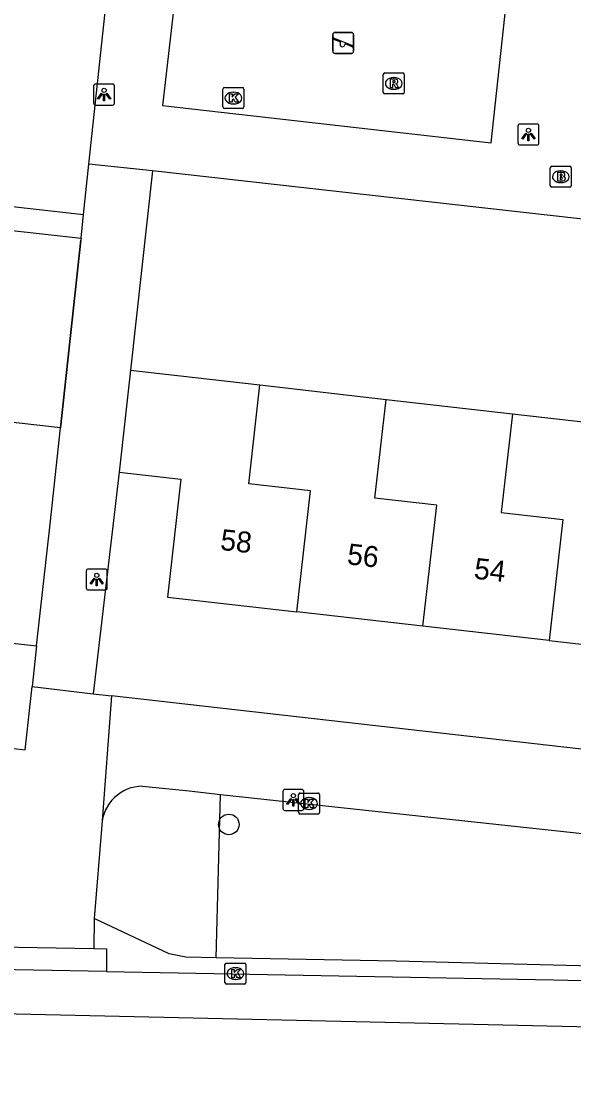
# Model space of a CAD drawing. Extents: x 162082 to 163393, y 388091 to 388632.
# Drawn here: x 162747.9 to 162774.2, y 388094.3 to 388144.8 of the extents above; entities that cross this region are included whole.
import ezdxf

# ---------------------------------------------------------------- set-up
doc = ezdxf.new("R2010")
doc.units = 0
for name, color, linetype in [('IMGEO_Boom', 7, 'Continuous'), ('IMGEO_Brandkraan', 7, 'Continuous'), ('IMGEO_Groenvoorziening', 7, 'Continuous'), ('IMGEO_Kolk', 7, 'Continuous'), ('IMGEO_Lichtpunt', 7, 'Continuous'), ('IMGEO_Muur', 7, 'Continuous'), ('IMGEO_Pand', 7, 'Continuous'), ('IMGEO_Pand_nummerreeks', 7, 'Continuous'), ('IMGEO_Rijbaan_lokaal_gesloten', 7, 'Continuous'), ('IMGEO_Rioolput', 7, 'Continuous'), ('IMGEO_Speelvoorziening', 7, 'Continuous'), ('IMGEO_Voetpad_open', 7, 'Continuous')]:
    doc.layers.add(name, color=color, linetype=linetype)

msp = doc.modelspace()

# ---------------------------------------------------------------- linework, layer by layer
at = {"layer": 'IMGEO_Boom'}
msp.add_circle((162757.767, 388106.537), 0.489, dxfattribs=at)
at = {"layer": 'IMGEO_Brandkraan'}
for p, q in [((162773.073, 388136.946), (162773.073, 388137.798)), ((162773.148, 388137.872), (162774, 388137.872)), ((162773.561, 388137.652), (162773.586, 388137.652)), ((162774.074, 388137.798), (162774.074, 388136.946)), ((162773.584, 388137.092), (162773.559, 388137.092)), ((162774, 388136.872), (162773.148, 388136.872))]:
    msp.add_line(p, q, dxfattribs=at)
for points in [[(162773.073, 388136.946), (162773.073, 388137.798)], [(162773.148, 388137.872), (162774, 388137.872)], [(162773.421, 388137.572), (162773.421, 388137.172), (162773.634, 388137.172)], [(162773.652, 388137.572), (162773.421, 388137.572)], [(162774.074, 388137.798), (162774.074, 388136.946)], [(162773.6, 388137.491), (162773.546, 388137.491), (162773.546, 388137.415)], [(162773.546, 388137.415), (162773.599, 388137.415)], [(162773.608, 388137.339), (162773.546, 388137.339), (162773.546, 388137.258)], [(162773.546, 388137.258), (162773.608, 388137.258)], [(162774, 388136.872), (162773.148, 388136.872)]]:
    msp.add_lwpolyline(points, dxfattribs=at)
for centre, radius, start, end in [((162773.15, 388137.796), 0.0765, 91.552, 178.448), ((162773.15, 388137.796), 0.0765, 91.552, 178.448), ((162773.656, 388137.427), 0.145, 59.4692, 91.5367), ((162773.681, 388137.474), 0.0922, 285.5137, 58.1501), ((162773.998, 388137.796), 0.0765, 1.552, 88.448), ((162773.998, 388137.796), 0.0765, 1.552, 88.448), ((162773.601, 388137.453), 0.0379, 267.8285, 90.9355), ((162773.609, 388137.298), 0.0404, 269.8759, 90.5077), ((162773.64, 388137.423), 0.251, 268.6676, 293.5347), ((162773.686, 388137.282), 0.105, 301.3115, 78.989), ((162773.15, 388136.948), 0.0765, 181.552, 268.448), ((162773.15, 388136.948), 0.0765, 181.552, 268.448), ((162773.998, 388136.948), 0.0765, 271.552, 358.448), ((162773.998, 388136.948), 0.0765, 271.552, 358.448)]:
    msp.add_arc(centre, radius, start, end, dxfattribs=at)
for centre, major_axis, ratio, start_param, end_param in [((162773.56, 388137.372), (-0.387, 0.002), 0.722429, 4.712389, 7.853982), ((162773.585, 388137.372), (-0.39, 0.002), 0.717154, 1.570796, 4.712389)]:
    msp.add_ellipse(centre, major_axis=major_axis, ratio=ratio, start_param=start_param, end_param=end_param, dxfattribs=at)
at = {"layer": 'IMGEO_Groenvoorziening'}
msp.add_lwpolyline([(162757.157, 388100.187), (162757.371, 388107.966)], dxfattribs=at)
at = {"layer": 'IMGEO_Kolk'}
for p, q in [((162757.558, 388141.62), (162758.41, 388141.62)), ((162757.483, 388140.694), (162757.483, 388141.546)), ((162757.971, 388141.4), (162757.996, 388141.4)), ((162758.484, 388141.546), (162758.484, 388140.694)), ((162758.41, 388140.62), (162757.558, 388140.62)), ((162757.994, 388140.84), (162757.969, 388140.84)), ((162761.085, 388107.106), (162761.085, 388107.958)), ((162761.16, 388108.032), (162762.012, 388108.032)), ((162761.573, 388107.812), (162761.598, 388107.812)), ((162762.086, 388107.958), (162762.086, 388107.106)), ((162761.596, 388107.252), (162761.571, 388107.252)), ((162762.012, 388107.032), (162761.16, 388107.032)), ((162757.582, 388099.009), (162757.582, 388099.861)), ((162757.657, 388099.935), (162758.509, 388099.935)), ((162758.07, 388099.715), (162758.095, 388099.715)), ((162758.583, 388099.861), (162758.583, 388099.009)), ((162758.093, 388099.155), (162758.068, 388099.155)), ((162758.509, 388098.935), (162757.657, 388098.935))]:
    msp.add_line(p, q, dxfattribs=at)
for points in [[(162757.558, 388141.62), (162758.41, 388141.62)], [(162757.483, 388140.694), (162757.483, 388141.546)], [(162757.804, 388141.32), (162757.927, 388141.32), (162757.927, 388141.169), (162758.057, 388141.32), (162758.221, 388141.32), (162758.075, 388141.169), (162758.228, 388140.92), (162758.076, 388140.92), (162757.991, 388141.084), (162757.927, 388141.017), (162757.927, 388140.92), (162757.804, 388140.92), (162757.804, 388141.32)], [(162758.484, 388141.546), (162758.484, 388140.694)], [(162758.41, 388140.62), (162757.558, 388140.62)], [(162761.085, 388107.106), (162761.085, 388107.958)], [(162761.16, 388108.032), (162762.012, 388108.032)], [(162762.086, 388107.958), (162762.086, 388107.106)], [(162761.406, 388107.732), (162761.529, 388107.732), (162761.529, 388107.581), (162761.659, 388107.732), (162761.823, 388107.732), (162761.677, 388107.581), (162761.83, 388107.332), (162761.678, 388107.332), (162761.593, 388107.496), (162761.529, 388107.429), (162761.529, 388107.332), (162761.406, 388107.332), (162761.406, 388107.732)], [(162762.012, 388107.032), (162761.16, 388107.032)], [(162757.582, 388099.009), (162757.582, 388099.861)], [(162757.657, 388099.935), (162758.509, 388099.935)], [(162758.583, 388099.861), (162758.583, 388099.009)], [(162757.903, 388099.635), (162758.026, 388099.635), (162758.026, 388099.484), (162758.156, 388099.635), (162758.32, 388099.635), (162758.174, 388099.484), (162758.327, 388099.235), (162758.175, 388099.235), (162758.09, 388099.399), (162758.026, 388099.332), (162758.026, 388099.235), (162757.903, 388099.235), (162757.903, 388099.635)], [(162758.509, 388098.935), (162757.657, 388098.935)]]:
    msp.add_lwpolyline(points, dxfattribs=at)
for centre, start, end in [((162757.56, 388141.544), 91.552, 178.448), ((162757.56, 388141.544), 91.552, 178.448), ((162758.408, 388141.544), 1.552, 88.448), ((162758.408, 388141.544), 1.552, 88.448), ((162757.56, 388140.696), 181.552, 268.448), ((162757.56, 388140.696), 181.552, 268.448), ((162758.408, 388140.696), 271.552, 358.448), ((162758.408, 388140.696), 271.552, 358.448), ((162761.162, 388107.956), 91.552, 178.448), ((162761.162, 388107.956), 91.552, 178.448), ((162762.01, 388107.956), 1.552, 88.448), ((162762.01, 388107.956), 1.552, 88.448), ((162761.162, 388107.108), 181.552, 268.448), ((162761.162, 388107.108), 181.552, 268.448), ((162762.01, 388107.108), 271.552, 358.448), ((162762.01, 388107.108), 271.552, 358.448), ((162757.659, 388099.859), 91.552, 178.448), ((162757.659, 388099.859), 91.552, 178.448), ((162758.507, 388099.859), 1.552, 88.448), ((162758.507, 388099.859), 1.552, 88.448), ((162757.659, 388099.011), 181.552, 268.448), ((162757.659, 388099.011), 181.552, 268.448), ((162758.507, 388099.011), 271.552, 358.448), ((162758.507, 388099.011), 271.552, 358.448)]:
    msp.add_arc(centre, 0.0765, start, end, dxfattribs=at)
for centre, major_axis, ratio, start_param, end_param in [((162757.97, 388141.12), (-0.387, 0.002), 0.722429, 4.712389, 7.853982), ((162757.995, 388141.12), (-0.39, 0.002), 0.717154, 1.570796, 4.712389), ((162761.572, 388107.532), (-0.387, 0.002), 0.722429, 4.712389, 7.853982), ((162761.597, 388107.532), (-0.39, 0.002), 0.717154, 1.570796, 4.712389), ((162758.069, 388099.435), (-0.387, 0.002), 0.722429, 4.712389, 7.853982), ((162758.094, 388099.435), (-0.39, 0.002), 0.717154, 1.570796, 4.712389)]:
    msp.add_ellipse(centre, major_axis=major_axis, ratio=ratio, start_param=start_param, end_param=end_param, dxfattribs=at)
at = {"layer": 'IMGEO_Lichtpunt'}
for p, q in [((162751.33, 388141.689), (162751.33, 388140.882)), ((162751.33, 388141.689), (162751.33, 388140.882)), ((162752.232, 388141.784), (162751.424, 388141.784)), ((162752.232, 388141.784), (162751.424, 388141.784)), ((162752.326, 388140.882), (162752.326, 388141.689)), ((162752.326, 388140.882), (162752.326, 388141.689)), ((162751.424, 388140.788), (162752.232, 388140.788)), ((162751.424, 388140.788), (162752.232, 388140.788)), ((162771.535, 388139.788), (162771.535, 388138.981)), ((162771.535, 388139.788), (162771.535, 388138.981)), ((162772.437, 388139.883), (162771.629, 388139.883)), ((162772.437, 388139.883), (162771.629, 388139.883)), ((162772.531, 388138.981), (162772.531, 388139.788)), ((162772.531, 388138.981), (162772.531, 388139.788)), ((162771.629, 388138.887), (162772.437, 388138.887)), ((162771.629, 388138.887), (162772.437, 388138.887)), ((162750.979, 388118.601), (162750.979, 388117.794)), ((162750.979, 388118.601), (162750.979, 388117.794)), ((162751.881, 388118.696), (162751.073, 388118.696)), ((162751.881, 388118.696), (162751.073, 388118.696)), ((162751.975, 388117.794), (162751.975, 388118.601)), ((162751.975, 388117.794), (162751.975, 388118.601)), ((162751.073, 388117.7), (162751.881, 388117.7)), ((162751.073, 388117.7), (162751.881, 388117.7)), ((162760.341, 388108.105), (162760.341, 388107.298)), ((162760.341, 388108.105), (162760.341, 388107.298)), ((162761.243, 388108.2), (162760.435, 388108.2)), ((162761.243, 388108.2), (162760.435, 388108.2)), ((162761.337, 388107.298), (162761.337, 388108.105)), ((162761.337, 388107.298), (162761.337, 388108.105)), ((162760.435, 388107.204), (162761.243, 388107.204)), ((162760.435, 388107.204), (162761.243, 388107.204))]:
    msp.add_line(p, q, dxfattribs=at)
for points in [[(162751.704, 388141.353), (162751.743, 388141.325), (162751.555, 388141.063), (162751.517, 388141.09), (162751.704, 388141.353)], [(162751.806, 388141.305), (162751.853, 388141.305), (162751.853, 388140.983), (162751.806, 388140.983), (162751.806, 388141.305)], [(162751.916, 388141.325), (162751.954, 388141.352), (162752.141, 388141.09), (162752.102, 388141.062), (162751.916, 388141.325)], [(162771.909, 388139.452), (162771.948, 388139.424), (162771.76, 388139.162), (162771.722, 388139.189), (162771.909, 388139.452)], [(162772.011, 388139.404), (162772.058, 388139.404), (162772.058, 388139.082), (162772.011, 388139.082), (162772.011, 388139.404)], [(162772.121, 388139.424), (162772.159, 388139.451), (162772.346, 388139.189), (162772.307, 388139.161), (162772.121, 388139.424)], [(162751.353, 388118.265), (162751.392, 388118.237), (162751.204, 388117.975), (162751.166, 388118.002), (162751.353, 388118.265)], [(162751.455, 388118.217), (162751.502, 388118.217), (162751.502, 388117.895), (162751.455, 388117.895), (162751.455, 388118.217)], [(162751.565, 388118.237), (162751.603, 388118.264), (162751.79, 388118.002), (162751.751, 388117.974), (162751.565, 388118.237)], [(162760.715, 388107.769), (162760.754, 388107.741), (162760.566, 388107.479), (162760.528, 388107.506), (162760.715, 388107.769)], [(162760.927, 388107.741), (162760.965, 388107.768), (162761.152, 388107.506), (162761.113, 388107.478), (162760.927, 388107.741)], [(162760.817, 388107.721), (162760.864, 388107.721), (162760.864, 388107.399), (162760.817, 388107.399), (162760.817, 388107.721)]]:
    msp.add_lwpolyline(points, dxfattribs=at)
for centre in [(162751.829, 388141.487), (162772.034, 388139.586), (162751.478, 388118.399), (162760.84, 388107.903)]:
    msp.add_circle(centre, 0.0994, dxfattribs=at)
for centre, start, end in [((162751.424, 388141.689), 90, 180), ((162751.424, 388141.689), 90, 180), ((162752.232, 388141.689), 0, 90), ((162752.232, 388141.689), 0, 90), ((162751.424, 388140.882), 180, 270), ((162751.424, 388140.882), 180, 270), ((162752.232, 388140.882), 270, 0), ((162752.232, 388140.882), 270, 360), ((162771.629, 388139.788), 90, 180), ((162771.629, 388139.788), 90, 180), ((162772.437, 388139.788), 0, 90), ((162772.437, 388139.788), 0, 90), ((162771.629, 388138.981), 180, 270), ((162771.629, 388138.981), 180, 270), ((162772.437, 388138.981), 270, 0), ((162772.437, 388138.981), 270, 360), ((162751.073, 388118.601), 90, 180), ((162751.073, 388118.601), 90, 180), ((162751.881, 388118.601), 0, 90), ((162751.881, 388118.601), 0, 90), ((162751.073, 388117.794), 180, 270), ((162751.073, 388117.794), 180, 270), ((162751.881, 388117.794), 270, 0), ((162751.881, 388117.794), 270, 360), ((162760.435, 388108.105), 90, 180), ((162760.435, 388108.105), 90, 180), ((162761.243, 388108.105), 0, 90), ((162761.243, 388108.105), 0, 90), ((162760.435, 388107.298), 180, 270), ((162760.435, 388107.298), 180, 270), ((162761.243, 388107.298), 270, 0), ((162761.243, 388107.298), 270, 360)]:
    msp.add_arc(centre, 0.0946, start, end, dxfattribs=at)
at = {"layer": 'IMGEO_Muur'}
msp.add_lwpolyline([(162749.751, 388125.412), (162750.72, 388134.36)], dxfattribs=at)
at = {"layer": 'IMGEO_Pand'}
for points in [[(162753.09, 388128.162), (162752.539, 388123.307)], [(162753.09, 388128.162), (162759.25, 388127.458)], [(162760.999, 388116.659), (162761.654, 388122.414), (162758.714, 388122.747), (162759.25, 388127.458)], [(162759.25, 388127.458), (162765.261, 388126.772)], [(162749.751, 388125.412), (162746.777, 388125.745), (162741.808, 388126.301), (162740.619, 388126.434)], [(162767.011, 388115.977), (162767.666, 388121.732), (162764.726, 388122.065), (162765.261, 388126.772)], [(162765.261, 388126.772), (162771.273, 388126.085)], [(162771.273, 388126.085), (162770.738, 388121.383), (162773.678, 388121.049), (162773.023, 388115.295)], [(162771.273, 388126.085), (162777.284, 388125.399)], [(162748.606, 388115.036), (162749.254, 388120.826), (162749.751, 388125.412)], [(162752.539, 388123.307), (162755.477, 388122.974), (162754.84, 388117.358), (162760.999, 388116.659)], [(162767.011, 388115.977), (162760.999, 388116.659)], [(162773.023, 388115.295), (162767.011, 388115.977)], [(162742.44, 388115.726), (162748.606, 388115.036)], [(162773.023, 388115.295), (162779.036, 388114.613)]]:
    msp.add_lwpolyline(points, dxfattribs=at)
at = {"layer": 'IMGEO_Rijbaan_lokaal_gesloten'}
msp.add_lwpolyline([(162891.178, 388094.283), (162862.144, 388094.92), (162728.664, 388097.932), (162718.662, 388098.447), (162658.296, 388105.083), (162658.176, 388105.434)], dxfattribs=at)
at = {"layer": 'IMGEO_Rioolput'}
for p, q in [((162765.119, 388141.389), (162765.119, 388142.241)), ((162765.194, 388142.315), (162766.046, 388142.315)), ((162765.607, 388142.095), (162765.632, 388142.095)), ((162766.12, 388142.241), (162766.12, 388141.389)), ((162766.046, 388141.315), (162765.194, 388141.315)), ((162765.63, 388141.535), (162765.605, 388141.535))]:
    msp.add_line(p, q, dxfattribs=at)
for points in [[(162765.119, 388141.389), (162765.119, 388142.241)], [(162765.194, 388142.315), (162766.046, 388142.315)], [(162766.12, 388142.241), (162766.12, 388141.389)], [(162765.708, 388142.013), (162765.456, 388142.015), (162765.456, 388141.615)], [(162765.456, 388141.615), (162765.58, 388141.615), (162765.58, 388141.777), (162765.591, 388141.777)], [(162765.634, 388141.934), (162765.58, 388141.934), (162765.58, 388141.853)], [(162765.58, 388141.853), (162765.632, 388141.853)], [(162765.638, 388141.748), (162765.709, 388141.615), (162765.849, 388141.615), (162765.784, 388141.741)], [(162766.046, 388141.315), (162765.194, 388141.315)]]:
    msp.add_lwpolyline(points, dxfattribs=at)
for centre, radius, start, end in [((162765.196, 388142.239), 0.0765, 91.552, 178.448), ((162765.196, 388142.239), 0.0765, 91.552, 178.448), ((162766.044, 388142.239), 0.0765, 1.552, 88.448), ((162766.044, 388142.239), 0.0765, 1.552, 88.448), ((162765.59, 388141.724), 0.0533, 26.0293, 88.6989), ((162765.616, 388142.042), 0.19, 274.7715, 282.9687), ((162765.64, 388141.838), 0.0964, 77.0061, 93.1865), ((162765.654, 388141.895), 0.0378, 276.6634, 79.6772), ((162765.707, 388141.903), 0.109, 350.3612, 89.416), ((162765.705, 388141.903), 0.112, 277.5842, 350.9817), ((162765.689, 388141.688), 0.108, 29.5134, 73.7905), ((162765.196, 388141.391), 0.0765, 181.552, 268.448), ((162765.196, 388141.391), 0.0765, 181.552, 268.448), ((162766.044, 388141.391), 0.0765, 271.552, 358.448), ((162766.044, 388141.391), 0.0765, 271.552, 358.448)]:
    msp.add_arc(centre, radius, start, end, dxfattribs=at)
for centre, major_axis, ratio, start_param, end_param in [((162765.606, 388141.815), (-0.387, 0.002), 0.722429, 4.712389, 7.853982), ((162765.631, 388141.815), (-0.39, 0.002), 0.717154, 1.570796, 4.712389)]:
    msp.add_ellipse(centre, major_axis=major_axis, ratio=ratio, start_param=start_param, end_param=end_param, dxfattribs=at)
at = {"layer": 'IMGEO_Speelvoorziening'}
for p, q in [((162762.718, 388143.345), (162762.718, 388144.145)), ((162762.718, 388144.145), (162762.718, 388143.345)), ((162762.818, 388144.245), (162763.608, 388144.245)), ((162763.608, 388144.245), (162762.818, 388144.245)), ((162763.708, 388144.145), (162763.708, 388143.345)), ((162763.708, 388143.345), (162763.708, 388144.145)), ((162763.101, 388143.773), (162762.762, 388143.91)), ((162762.787, 388143.97), (162763.663, 388143.617)), ((162763.639, 388143.557), (162763.299, 388143.694)), ((162763.608, 388143.245), (162762.818, 388143.245)), ((162762.818, 388143.245), (162763.608, 388143.245))]:
    msp.add_line(p, q, dxfattribs=at)
for centre, radius, start, end in [((162762.818, 388144.145), 0.1, 90, 180), ((162762.818, 388144.145), 0.1, 90, 180), ((162763.608, 388144.145), 0.1, 0, 90), ((162763.608, 388144.145), 0.1, 360, 90), ((162762.775, 388143.94), 0.0327, 68.078, 248.078), ((162763.18, 388143.683), 0.12, 130.9928, 5.1632), ((162763.651, 388143.587), 0.0327, 248.078, 68.078), ((162762.818, 388143.345), 0.1, 180, 270), ((162762.818, 388143.345), 0.1, 180, 270), ((162763.608, 388143.345), 0.1, 270, 0), ((162763.608, 388143.345), 0.1, 270, 0)]:
    msp.add_arc(centre, radius, start, end, dxfattribs=at)
at = {"layer": 'IMGEO_Voetpad_open'}
for points in [[(162688.625, 388152.114), (162687.557, 388142.698), (162750.849, 388135.576)], [(162755.506, 388148.535), (162755.5, 388148.483), (162754.611, 388140.767), (162770.255, 388138.988), (162771.106, 388146.784), (162771.112, 388146.842)], [(162751.105, 388137.978), (162751.921, 388145.652)], [(162686.416, 388132.5), (162687.422, 388141.491), (162750.73, 388134.453)], [(162750.849, 388135.576), (162751.105, 388137.978)], [(162754.126, 388137.65), (162751.105, 388137.978)], [(162754.126, 388137.65), (162753.09, 388128.162)], [(162774.618, 388135.355), (162754.126, 388137.65)], [(162750.73, 388134.453), (162750.849, 388135.576)], [(162750.73, 388134.453), (162750.72, 388134.36), (162749.751, 388125.412)], [(162752.539, 388123.307), (162751.303, 388112.757)], [(162684.724, 388117.321), (162748.067, 388110.086), (162748.395, 388113.098)], [(162748.606, 388115.036), (162748.395, 388113.098)], [(162748.395, 388113.098), (162751.303, 388112.757)], [(162751.303, 388112.757), (162752.175, 388112.658)], [(162752.175, 388112.658), (162751.712, 388106.508), (162751.719, 388106.5)], [(162815.061, 388108.754), (162814.697, 388105.571), (162752.175, 388112.658)], [(162753.663, 388108.356), (162755.871, 388108.128), (162757.371, 388107.966)], [(162757.371, 388107.966), (162783.141, 388105.183), (162807.323, 388102.396)], [(162751.719, 388106.5), (162751.357, 388102.059)], [(162751.357, 388102.059), (162751.331, 388100.63)], [(162757.157, 388100.187), (162755.718, 388100.214), (162754.926, 388100.382), (162751.357, 388102.059)], [(162744.969, 388099.668), (162745.028, 388100.744), (162751.331, 388100.63)], [(162751.331, 388100.63), (162751.936, 388100.619), (162751.947, 388099.538)], [(162807.227, 388098.913), (162782.561, 388099.591), (162765.73, 388100.028), (162757.157, 388100.187)], [(162751.947, 388099.538), (162744.969, 388099.668)], [(162751.947, 388099.538), (162773.226, 388099.133), (162778.686, 388099.006), (162813.273, 388098.093)]]:
    msp.add_lwpolyline(points, dxfattribs=at)
msp.add_arc((162753.669, 388106.404), 1.952, 90.1741, 177.1727, dxfattribs=at)

# ---------------------------------------------------------------- texts
at = {"layer": 'IMGEO_Pand_nummerreeks'}
for s, p in [('58', (162757.327, 388119.612)), ('56', (162763.366, 388118.926)), ('54', (162769.408, 388118.241))]:
    msp.add_text(s, height=1, rotation=353.5282, dxfattribs=at).set_placement(p)

doc.saveas('drawing.dxf')
